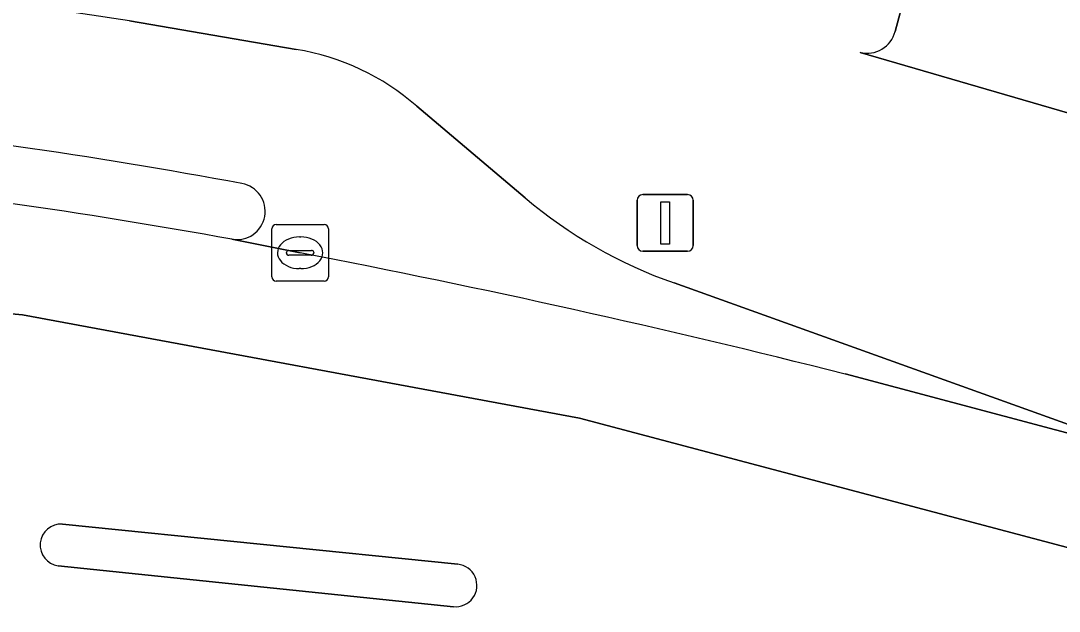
# Model space of a CAD drawing. Extents: x 161772 to 163126, y 383092 to 383917.
# Drawn here: x 162919.72 to 162938.1, y 383684.93 to 383695.37 of the extents above; entities that cross this region are included whole.
import ezdxf

# ---------------------------------------------------------------- set-up
doc = ezdxf.new("R2010")
doc.units = 0
for name, color, linetype in [('IMGEO_Kolk', 7, 'Continuous'), ('IMGEO_Lichtmast', 7, 'Continuous'), ('IMGEO_Rijbaan_lokaal_gesloten', 7, 'Continuous'), ('IMGEO_Rijbaan_lokaal_open', 7, 'Continuous'), ('IMGEO_Verkeerseiland_open', 7, 'Continuous'), ('IMGEO_Voetpad_open', 7, 'Continuous')]:
    doc.layers.add(name, color=color, linetype=linetype)

msp = doc.modelspace()

# ---------------------------------------------------------------- linework, layer by layer
at = {"layer": 'IMGEO_Kolk'}
for p, q in [((162924.164, 383690.838), (162924.164, 383691.69)), ((162924.239, 383691.764), (162925.091, 383691.764)), ((162925.165, 383691.69), (162925.165, 383690.838)), ((162924.652, 383691.544), (162924.677, 383691.544)), ((162924.466, 383691.307), (162924.864, 383691.307)), ((162924.423, 383691.258), (162924.423, 383691.27)), ((162924.861, 383691.221), (162924.463, 383691.221)), ((162924.907, 383691.27), (162924.907, 383691.258)), ((162924.675, 383690.984), (162924.65, 383690.984)), ((162925.091, 383690.764), (162924.239, 383690.764))]:
    msp.add_line(p, q, dxfattribs=at)
for points in [[(162924.164, 383690.838), (162924.164, 383691.69)], [(162924.239, 383691.764), (162925.091, 383691.764)], [(162925.165, 383691.69), (162925.165, 383690.838)], [(162925.091, 383690.764), (162924.239, 383690.764)]]:
    msp.add_lwpolyline(points, dxfattribs=at)
for centre, radius, start, end in [((162924.241, 383691.688), 0.0765, 91.552, 178.448), ((162924.241, 383691.688), 0.0765, 91.552, 178.448), ((162925.089, 383691.688), 0.0765, 1.552, 88.448), ((162925.089, 383691.688), 0.0765, 1.552, 88.448), ((162924.463, 383691.267), 0.0403, 85.8775, 175.7526), ((162924.868, 383691.269), 0.0386, 1.7309, 96.639), ((162924.46, 383691.257), 0.0366, 178.938, 274.7102), ((162924.864, 383691.264), 0.043, 264.8664, 352.4533), ((162924.241, 383690.84), 0.0765, 181.552, 268.448), ((162924.241, 383690.84), 0.0765, 181.552, 268.448), ((162925.089, 383690.84), 0.0765, 271.552, 358.448), ((162925.089, 383690.84), 0.0765, 271.552, 358.448)]:
    msp.add_arc(centre, radius, start, end, dxfattribs=at)
for centre, major_axis, ratio, start_param, end_param in [((162924.651, 383691.264), (-0.387, 0.002), 0.722429, 4.712389, 7.853982), ((162924.676, 383691.264), (-0.39, 0.002), 0.717154, 1.570796, 4.712389)]:
    msp.add_ellipse(centre, major_axis=major_axis, ratio=ratio, start_param=start_param, end_param=end_param, dxfattribs=at)
at = {"layer": 'IMGEO_Lichtmast'}
for p, q in [((162930.729, 383692.292), (162931.519, 383692.292)), ((162931.519, 383692.292), (162930.729, 383692.292)), ((162930.629, 383691.392), (162930.629, 383692.192)), ((162930.629, 383692.192), (162930.629, 383691.392)), ((162931.619, 383692.192), (162931.619, 383691.392)), ((162931.619, 383691.392), (162931.619, 383692.192)), ((162931.519, 383691.292), (162930.729, 383691.292)), ((162930.729, 383691.292), (162931.519, 383691.292))]:
    msp.add_line(p, q, dxfattribs=at)
msp.add_lwpolyline([(162931.049, 383692.167), (162931.199, 383692.167), (162931.199, 383691.417), (162931.049, 383691.417), (162931.049, 383692.167)], dxfattribs=at)
for centre, start, end in [((162930.729, 383692.192), 90, 180), ((162930.729, 383692.192), 90, 180), ((162931.519, 383692.192), 0, 90), ((162931.519, 383692.192), 360, 90), ((162930.729, 383691.392), 180, 270), ((162930.729, 383691.392), 180, 270), ((162931.519, 383691.392), 270, 0), ((162931.519, 383691.392), 270, 0)]:
    msp.add_arc(centre, 0.1, start, end, dxfattribs=at)
at = {"layer": 'IMGEO_Rijbaan_lokaal_gesloten'}
for points in [[(162924.665, 383691.263), (162923.458, 383691.503)], [(162870.658, 383687.649), (162894.374, 383691.174), (162907.427, 383691.265), (162919.751, 383690.168), (162929.61, 383688.342), (162940.29, 383685.511), (162982.868, 383673.003), (162984.65, 383673.195), (162986.033, 383673.034), (162988.358, 383672.6), (162990.276, 383672.137), (162991.387, 383671.672), (162995.015, 383669.434), (163055.66, 383651.151), (163068.412, 383648.714)], [(163068.412, 383648.714), (163055.66, 383651.151), (162995.015, 383669.434), (162991.387, 383671.672), (162990.276, 383672.137), (162988.358, 383672.6), (162986.033, 383673.034), (162984.65, 383673.195), (162982.868, 383673.003), (162940.29, 383685.511), (162929.61, 383688.342), (162919.751, 383690.168), (162907.427, 383691.265), (162894.374, 383691.174), (162870.658, 383687.649)], [(162985.233, 383674.416), (162983.361, 383674.702), (162979.174, 383675.939), (162960.08, 383681.62), (162942.684, 383686.829), (162939.937, 383687.626), (162934.308, 383689.121)], [(162920.459, 383686.468), (162927.453, 383685.758)], [(162927.376, 383685.007), (162920.385, 383685.727)]]:
    msp.add_lwpolyline(points, dxfattribs=at)
for centre, radius, start, end in [((162905.403, 383592.201), 100.93, 79.69508, 88.80263), ((162892.095, 383521.86), 172.505, 75.83556, 79.11689), ((162920.438, 383686.096), 0.373, 86.7441, 261.85), ((162927.416, 383685.382), 0.377, 263.8447, 84.4471)]:
    msp.add_arc(centre, radius, start, end, dxfattribs=at)
at = {"layer": 'IMGEO_Rijbaan_lokaal_open'}
for points in [[(162958.678, 383721.575), (162955.502, 383719.463), (162951.317, 383716.679), (162948.165, 383714.586), (162945.075, 383712.529), (162943.144, 383711.22), (162942.789, 383710.975), (162937.601, 383707.547), (162937.795, 383706.256), (162937.697, 383705.451), (162937.679, 383705.379), (162937.47, 383704.527), (162935.539, 383696.457), (162935.195, 383695.176)], [(162934.573, 383694.806), (162939.867, 383693.265), (162940.718, 383696.27)], [(162924.596, 383694.859), (162921.645, 383695.366)], [(162928.649, 383692.236), (162926.729, 383693.857)], [(162923.458, 383691.503), (162924.665, 383691.263)], [(162934.308, 383689.121), (162939.937, 383687.626), (162931.283, 383690.731)]]:
    msp.add_lwpolyline(points, dxfattribs=at)
for centre, radius, start, end in [((162904.1, 383580.668), 116.032, 81.30317, 90.07765), ((162934.696, 383695.308), 0.516, 256.2573, 345.2357), ((162923.892, 383690.589), 4.328, 49.0375, 80.6378), ((162905.843, 383596.849), 97.28, 79.46164, 88.99874), ((162923.546, 383691.996), 0.5, 259.9257, 79.7001), ((162933.976, 383698.502), 8.224, 229.6291, 250.8858), ((162892.095, 383521.86), 172.505, 75.83556, 79.11689)]:
    msp.add_arc(centre, radius, start, end, dxfattribs=at)
at = {"layer": 'IMGEO_Verkeerseiland_open'}
for points in [[(162927.453, 383685.758), (162920.459, 383686.468)], [(162920.385, 383685.727), (162927.376, 383685.007)]]:
    msp.add_lwpolyline(points, dxfattribs=at)
for centre, radius, start, end in [((162905.843, 383596.849), 97.28, 79.46164, 88.99874), ((162905.403, 383592.201), 100.93, 79.69508, 88.80263), ((162923.546, 383691.996), 0.5, 259.9257, 79.7001), ((162920.438, 383686.096), 0.373, 86.7441, 261.85), ((162927.416, 383685.382), 0.377, 263.8447, 84.4471)]:
    msp.add_arc(centre, radius, start, end, dxfattribs=at)
at = {"layer": 'IMGEO_Voetpad_open'}
for points in [[(162935.195, 383695.176), (162935.539, 383696.457)], [(162921.645, 383695.366), (162924.596, 383694.859)], [(163042.936, 383662.935), (163042.67, 383662.024), (162987.675, 383678.251), (162985.885, 383679.89), (162980.972, 383681.299), (162961.892, 383686.897), (162945.013, 383691.788), (162939.867, 383693.265), (162934.573, 383694.806)], [(162926.729, 383693.857), (162928.649, 383692.236)], [(162931.283, 383690.731), (162939.937, 383687.626)]]:
    msp.add_lwpolyline(points, dxfattribs=at)
for centre, radius, start, end in [((162904.1, 383580.668), 116.032, 81.30317, 90.07765), ((162934.696, 383695.308), 0.516, 256.2573, 345.2357), ((162923.892, 383690.589), 4.328, 49.0375, 80.6378), ((162933.976, 383698.502), 8.224, 229.6291, 250.8858)]:
    msp.add_arc(centre, radius, start, end, dxfattribs=at)

doc.saveas('drawing.dxf')
